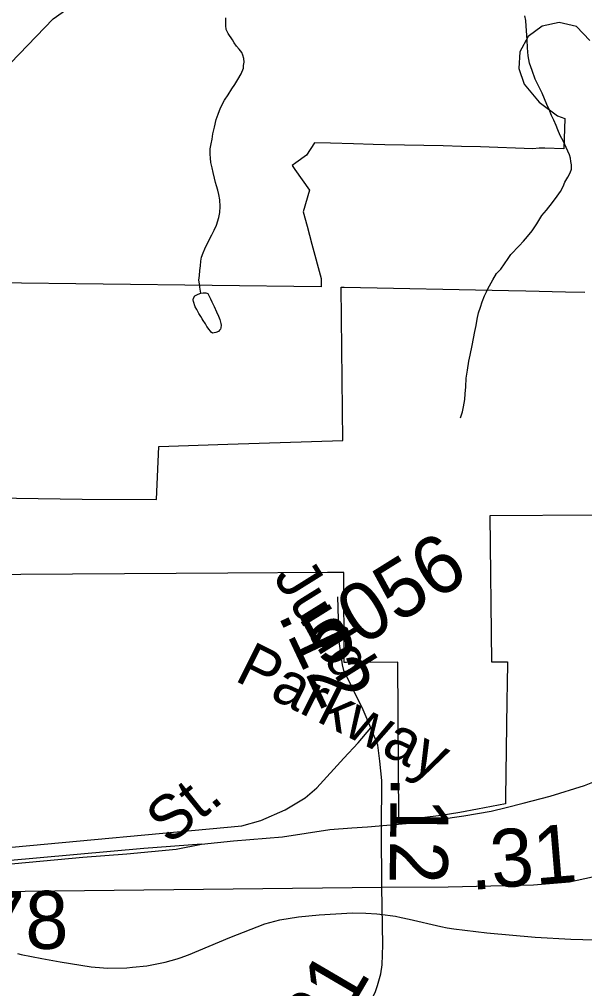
# Model space of a CAD drawing. Extents: x 2001466 to 31450019, y -30647475 to 847247.
# Drawn here: x 2064101 to 2066539, y 669956 to 674136 of the extents above; entities that cross this region are included whole.
import ezdxf

# ---------------------------------------------------------------- set-up
doc = ezdxf.new("R2010")
doc.units = 0
for name, color, linetype in [('Exist Boundary Political City Limit New', 7, 'Continuous'), ('Exist Hydrographic Creek Single Shore', 7, 'Continuous'), ('Exist Hydrographic Misc Water Feature', 7, 'Continuous'), ('Exist Railroad Mainline', 7, 'Continuous'), ('Exist Railroad Siding', 7, 'Continuous'), ('Exist Road Primary US Attributed', 7, 'Continuous'), ('Exist Road Primary US Mileage Hundredths English Label', 7, 'Continuous'), ('Exist Road Secondary Mileage Hundredths English Label', 7, 'Continuous'), ('Exist Road Secondary Type 51 Attributed', 7, 'Continuous'), ('Exist Road Secondary Type 51 Label', 7, 'Continuous'), ('Exist Road Secondary Type 51 Number Label', 7, 'Continuous'), ('Map Preparation Boundary City Limit Buffer Line', 7, 'Continuous')]:
    doc.layers.add(name, color=color, linetype=linetype)

msp = doc.modelspace()

# ---------------------------------------------------------------- linework, layer by layer
at = {"layer": 'Exist Boundary Political City Limit New'}
for points in [[(2066562, 674045.1), (2066503.6, 674105.1), (2066430, 674122.2), (2066356, 674106.6), (2066295.9, 674061.6), (2066260.1, 673995.7), (2066254.8, 673924.3), (2066278.5, 673856.7), (2066342.9, 673778.8), (2066421.5, 673720.3), (2066453.1, 673708.4), (2066450, 673578.1), (2066367, 673579.9), (2066342.5, 673579.8), (2066315.6, 673577.9), (2066090.6, 673586.3), (2066008.5, 673587.7), (2065928.4, 673590), (2065845.5, 673591.9), (2065762.5, 673593.8), (2065677.6, 673595.4), (2065627.6, 673596.6), (2065541.8, 673598.6), (2065443, 673601.5), (2065374.2, 673603.2), (2065339.5, 673550.3), (2065293.2, 673517), (2065277, 673505.3), (2065288.8, 673489.1), (2065353, 673399.8), (2065325.5, 673306.1), (2065342.1, 673244.1), (2065363, 673166.3), (2065402.8, 673018.3), (2065403.2, 672982.6), (2063990.9, 672999.5)], [(2063897.6, 672073.8), (2064372.4, 672067), (2064693.1, 672064.7), (2064703.1, 672294), (2065000, 672303.5), (2065496.6, 672319.8), (2065489.2, 672981.5), (2065501.9, 672981.3), (2066210.8, 672966.5), (2066285.6, 672964.9), (2066457.4, 672961.2), (2066539.8, 672959.5)], [(2067042.6, 672000.1), (2066130.4, 671994.4), (2066136.9, 671364.8), (2066206, 671365), (2066204.8, 671266.1), (2066204, 671202.1), (2066203.9, 671195.1), (2066198.4, 670779.1), (2066198.1, 670753.1), (2066077.8, 670728.9), (2066001.5, 670715.1), (2065920.4, 670702.7), (2065839, 670692.6), (2065738, 670683.3)], [(2065738, 670683.3), (2065734, 671363.3), (2065512.2, 671362.5), (2065501.5, 671362.4), (2065500.1, 671750.2), (2065430, 671749.7), (2065000, 671747.1), (2063882.2, 671740.3)]]:
    msp.add_lwpolyline(points, dxfattribs=at)
at = {"layer": 'Exist Hydrographic Creek Single Shore'}
msp.add_lwpolyline([(2063674.4, 672967.6), (2063665.5, 673021.7), (2063748.3, 673295.6), (2063756.3, 673436.6), (2063822.4, 673661.6), (2063914.4, 673794.2), (2064246.4, 674138.6), (2064471.3, 674298), (2064987.5, 674481), (2065245.4, 674666.1), (2065362.5, 674841), (2065453.5, 675049.1), (2065461.5, 675163.7)], dxfattribs=at)
at = {"layer": 'Exist Hydrographic Misc Water Feature'}
msp.add_line((2064093.4, 670107.1), (2064108.4, 670103.3), dxfattribs=at)
for points in [[(2064883.7, 672954.8), (2064879.6, 672981), (2064877.8, 672995), (2064875.3, 673010.8), (2064877.3, 673030.8), (2064879.4, 673052.8), (2064881.5, 673072.8), (2064883.5, 673092.7), (2064887.2, 673110.8), (2064893.3, 673129), (2064901.3, 673146.8), (2064913, 673171), (2064930.9, 673206.8), (2064941.1, 673226.8), (2064951.2, 673248.8), (2064961, 673280.9), (2064964.9, 673303.1), (2064967, 673329.1), (2064964.9, 673357), (2064960.8, 673380.7), (2064956.5, 673398.8), (2064951, 673418.7), (2064946.9, 673432.8), (2064942.8, 673450.8), (2064936.4, 673474.9), (2064932.5, 673495), (2064926.4, 673519), (2064924.7, 673536.7), (2064924.3, 673555), (2064924.5, 673576.9), (2064928.2, 673599), (2064932.3, 673618.7), (2064936, 673642.9), (2064942.4, 673670.7), (2064950.1, 673704.8), (2064958.1, 673726.7), (2064968.2, 673754.8), (2064986, 673787), (2065001.8, 673810.9), (2065018, 673836.9), (2065030.1, 673854.9), (2065043.9, 673877.2), (2065057.6, 673901.1), (2065067.6, 673925.1), (2065068, 673937.2), (2065069.9, 673951.1), (2065069.5, 673967), (2065065.4, 673981), (2065059.8, 673993.2), (2065049.4, 674007), (2065037.7, 674020.9), (2065027.7, 674035), (2065019.7, 674047.2), (2065001.6, 674075), (2064993.6, 674092.9), (2064991.6, 674109), (2064991.4, 674122.8), (2064991.4, 674142.7)], [(2066004.3, 672417), (2066012.5, 672443), (2066016.2, 672465.2), (2066022.4, 672497.1), (2066024.2, 672521.1), (2066026.3, 672551.3), (2066028.3, 672589), (2066033.8, 672623.1), (2066039.8, 672661.1), (2066045.9, 672687), (2066053.7, 672729.2), (2066059.7, 672759.1), (2066065.4, 672789.1), (2066071.6, 672815.3), (2066075.3, 672843.1), (2066081.2, 672871), (2066089.6, 672895.3), (2066097.4, 672917.2), (2066107.3, 672943.3), (2066115.5, 672961.1), (2066121.2, 672973.2), (2066129, 672987.1), (2066143.1, 673013.3), (2066158.9, 673039.3), (2066177.2, 673059.3), (2066209.2, 673105.1), (2066221.1, 673121.2), (2066256.7, 673159.5), (2066275, 673179.5), (2066292.8, 673199.5), (2066312.5, 673223.3), (2066332.8, 673253.5), (2066354.5, 673289.5), (2066374.8, 673313.6), (2066400.5, 673345.8), (2066420.4, 673373.7), (2066434.5, 673393.9), (2066446.6, 673415.5), (2066454.2, 673433.8), (2066466.5, 673455.9), (2066476.3, 673473.9), (2066482.3, 673489.6), (2066482.3, 673507.9), (2066480.2, 673523.6), (2066478.4, 673537.7), (2066473.9, 673551.7), (2066460.1, 673583.8), (2066447.8, 673609.6), (2066433.9, 673635.7), (2066423.9, 673659.5), (2066415.9, 673677.7), (2066405.8, 673701.5), (2066396, 673721.7), (2066385.9, 673747.6), (2066375.9, 673769.4), (2066365.8, 673793.6), (2066355.8, 673817.4), (2066343.7, 673843.2), (2066325.4, 673877.6), (2066313.5, 673915.5), (2066301.4, 673947.3), (2066295.3, 673979.1), (2066293.2, 674013.5), (2066291.4, 674047.5), (2066287.3, 674107.3), (2066285.2, 674131.1), (2066280.9, 674151.2)], [(2064883.7, 672954.8), (2064893.5, 672956.9), (2064905.9, 672956.7), (2064913.6, 672953.1), (2064919.6, 672942.8), (2064925.7, 672931), (2064931.5, 672917.1), (2064941.7, 672896.9), (2064951.8, 672875.1), (2064959.8, 672855.2), (2064965.5, 672841), (2064969.6, 672824.9), (2064971.7, 672816.9), (2064969.8, 672805.1), (2064968, 672799.3), (2064963.9, 672795), (2064960, 672789.1), (2064947.7, 672785.3), (2064933.7, 672783), (2064927.6, 672787.1), (2064919.8, 672798.9), (2064910, 672810.9), (2064903.8, 672822.7), (2064894, 672836.8), (2064889.7, 672844.8), (2064883.7, 672855), (2064875.5, 672866.8), (2064865.9, 672884.9), (2064859.7, 672896.8), (2064851.9, 672918.7), (2064849.9, 672926.7), (2064851.7, 672932.9), (2064857.7, 672943), (2064863.8, 672946.8), (2064871.6, 672950.9), (2064883.7, 672954.8)], [(2064793.9, 670088.6), (2064830.4, 670102), (2065009.4, 670176.2), (2065160.3, 670235.3), (2065224.3, 670252.3), (2065305.3, 670264.8), (2065394.3, 670273.5), (2065538.2, 670281.8), (2065595.2, 670281.7), (2065643.2, 670278.2)], [(2064793.9, 670088.6), (2064830.4, 670102), (2065009.4, 670176.2), (2065160.3, 670235.3), (2065224.3, 670252.3), (2065305.3, 670264.8), (2065394.3, 670273.5), (2065538.2, 670281.8), (2065595.2, 670281.7), (2065643.2, 670278.2)], [(2065643.2, 670278.2), (2065655.3, 670277.3), (2065723.4, 670267.4), (2065748.2, 670262.4)], [(2065643.2, 670278.2), (2065655.3, 670277.3), (2065723.4, 670267.4), (2065748.2, 670262.4)], [(2065748.2, 670262.4), (2065782.2, 670255.8), (2065919.2, 670223.3), (2065946.1, 670218.3)], [(2065748.2, 670262.4), (2065782.2, 670255.8), (2065919.2, 670223.3), (2065946.1, 670218.3)], [(2065946.1, 670218.3), (2065975.6, 670212.9), (2066069.9, 670201.6)], [(2065946.1, 670218.3), (2065975.6, 670212.9), (2066069.9, 670201.6)], [(2066069.9, 670201.6), (2066117.3, 670195.9), (2066325.2, 670178.2)], [(2066069.9, 670201.6), (2066117.3, 670195.9), (2066325.2, 670178.2)], [(2066325.2, 670178.2), (2066479.2, 670169.3), (2066634, 670164.7)], [(2066325.2, 670178.2), (2066479.2, 670169.3), (2066634, 670164.7)], [(2064108.4, 670103.3), (2064198.4, 670084.8), (2064277.2, 670070.5), (2064410, 670049.5), (2064463.8, 670045.4)], [(2064108.4, 670103.3), (2064198.4, 670084.8), (2064277.2, 670070.5), (2064410, 670049.5), (2064463.8, 670045.4)], [(2064589.5, 670048.2), (2064650.4, 670054.3), (2064730.5, 670069.5)], [(2064589.5, 670048.2), (2064650.4, 670054.3), (2064730.5, 670069.5)], [(2064730.5, 670069.5), (2064781.4, 670084.1), (2064793.9, 670088.6)], [(2064730.5, 670069.5), (2064781.4, 670084.1), (2064793.9, 670088.6)], [(2064463.8, 670045.4), (2064481.4, 670044), (2064564.2, 670045.6), (2064589.5, 670048.2)], [(2064463.8, 670045.4), (2064481.4, 670044), (2064564.2, 670045.6), (2064589.5, 670048.2)]]:
    msp.add_lwpolyline(points, dxfattribs=at)
at = {"layer": 'Exist Railroad Mainline'}
for points in [[(2064886.1, 670579.1), (2065024.4, 670592.8), (2065236.4, 670610.7), (2065440.2, 670641.9), (2065534.9, 670648.4), (2065603, 670653.9), (2065769.1, 670668.1), (2065908.3, 670684.5), (2066018.4, 670700.7), (2066135.7, 670721.6), (2066200.4, 670736.2), (2066273.6, 670755.7), (2066391.1, 670785.6), (2066538.6, 670832), (2066660.6, 670880.7), (2066763.1, 670917.3), (2066892.5, 670966.1), (2067041.9, 671030.9), (2067171.7, 671081)], [(2063935.9, 670482.5), (2063992.1, 670487.1), (2064019.8, 670489.3), (2064375.1, 670522.3), (2064564.3, 670536.5), (2064777.1, 670557), (2064886.1, 670579.1)]]:
    msp.add_lwpolyline(points, dxfattribs=at)
at = {"layer": 'Exist Railroad Siding'}
msp.add_lwpolyline([(2064886.1, 670579.1), (2064638.3, 670560.4), (2064046.2, 670506.3), (2063960.6, 670498.2), (2063930.4, 670495.7)], dxfattribs=at)
at = {"layer": 'Exist Road Primary US Attributed'}
for points in [[(2065664.7, 670392.6), (2065950.3, 670394.3), (2066318.1, 670402.8), (2066474.1, 670415.8), (2066605.9, 670445.2), (2066765, 670495.4), (2067051.7, 670602.3), (2067248.5, 670668.2)], [(2061546.2, 670250.4), (2061679.9, 670254.6), (2061992.8, 670260.9), (2062298.4, 670265), (2062649.5, 670278.7), (2063102.2, 670317.4), (2063470.5, 670346.7), (2063738.4, 670371.9), (2065664.7, 670392.6)]]:
    msp.add_lwpolyline(points, dxfattribs=at)
at = {"layer": 'Exist Road Secondary Type 51 Attributed'}
for points in [[(2065617, 671080), (2065583.9, 671158.4), (2065501.1, 671327.9), (2065495.4, 671352.8), (2065480.7, 671452.5), (2065475, 671645.3)], [(2061545, 670645.5), (2061608, 670629.6), (2061734.2, 670612.3), (2063279.4, 670542.3), (2063591.9, 670534.7), (2063778.8, 670538.2), (2063872.5, 670545.9), (2063967.9, 670555.3), (2064004.5, 670559.5), (2065061.2, 670658.2), (2065142.6, 670680.5), (2065247.6, 670726.5), (2065334.3, 670779), (2065384.6, 670821.9), (2065500.4, 670949.7), (2065562, 671015.6), (2065617, 671080)], [(2065664.7, 670392.6), (2065662.6, 670641.3), (2065665.1, 670852.6), (2065656.2, 670936.9), (2065646.8, 671005.1), (2065617, 671080)], [(2065320.2, 669350.5), (2065475.1, 669633), (2065546.4, 669760.7), (2065610.2, 669888.3), (2065635.7, 669939.4), (2065646, 669969.2), (2065659.6, 670019.5), (2065665.5, 670058.7), (2065668.1, 670143.8), (2065664.7, 670392.6)]]:
    msp.add_lwpolyline(points, dxfattribs=at)
at = {"layer": 'Map Preparation Boundary City Limit Buffer Line'}
for points in [[(2066562, 674045.1), (2066503.6, 674105.1), (2066430, 674122.2), (2066356, 674106.6), (2066295.9, 674061.6), (2066260.1, 673995.7), (2066254.8, 673924.3), (2066278.5, 673856.7), (2066342.9, 673778.8), (2066421.5, 673720.3), (2066453.1, 673708.4), (2066450, 673578.1), (2066367, 673579.9), (2066342.5, 673579.8), (2066315.6, 673577.9), (2066090.6, 673586.3), (2066008.5, 673587.7), (2065928.4, 673590), (2065845.5, 673591.9), (2065762.5, 673593.8), (2065677.6, 673595.4), (2065627.6, 673596.6), (2065541.8, 673598.6), (2065443, 673601.5), (2065374.2, 673603.2), (2065339.5, 673550.3), (2065293.2, 673517), (2065277, 673505.3), (2065288.8, 673489.1), (2065353, 673399.8), (2065325.5, 673306.1), (2065342.1, 673244.1), (2065363, 673166.3), (2065402.8, 673018.3), (2065403.2, 672982.6), (2063990.9, 672999.5)], [(2063897.6, 672073.8), (2064372.4, 672067), (2064693.1, 672064.7), (2064703.1, 672294), (2065000, 672303.5), (2065496.6, 672319.8), (2065489.2, 672981.5), (2065501.9, 672981.3), (2066210.8, 672966.5), (2066285.6, 672964.9), (2066457.4, 672961.2), (2066539.8, 672959.5)], [(2067042.6, 672000.1), (2066130.4, 671994.4), (2066136.9, 671364.8), (2066206, 671365), (2066204.8, 671266.1), (2066204, 671202.1), (2066203.9, 671195.1), (2066198.4, 670779.1), (2066198.1, 670753.1), (2066077.8, 670728.9), (2066001.5, 670715.1), (2065920.4, 670702.7), (2065839, 670692.6), (2065738, 670683.3)], [(2065738, 670683.3), (2065734, 671363.3), (2065512.2, 671362.5), (2065501.5, 671362.4), (2065500.1, 671750.2), (2065430, 671749.7), (2065000, 671747.1), (2063882.2, 671740.3)]]:
    msp.add_lwpolyline(points, dxfattribs=at)

# ---------------------------------------------------------------- texts
at = {"layer": 'Exist Road Primary US Mileage Hundredths English Label'}
for s, rotation, p in [('.31', 4.7806, (2066049.6, 670380.4)), ('.78', 0.6163, (2063848.6, 670123))]:
    msp.add_text(s, height=250, rotation=rotation, dxfattribs=at).set_placement(p)
at = {"layer": 'Exist Road Secondary Mileage Hundredths English Label'}
for s, rotation, p in [('.12', 295.1561, (2065213.7, 671568.2)), ('.12', 269.395, (2065702.9, 670873.5)), ('.21', 59.673, (2065382.5, 669610.4))]:
    msp.add_text(s, height=250, rotation=rotation, dxfattribs=at).set_placement(p)
at = {"layer": 'Exist Road Secondary Type 51 Label'}
for s, rotation, p in [('Judd', 301.918, (2065193.1, 671731.1)), ('Parkway', 333.443, (2065024.3, 671286.8)), (' St.', 38.7589, (2064691.4, 670527.9))]:
    msp.add_text(s, height=190, rotation=rotation, dxfattribs=at).set_placement(p)
at = {"layer": 'Exist Road Secondary Type 51 Number Label'}
msp.add_text('5056', height=250, rotation=31.918, dxfattribs=at).set_placement((2065417.2, 671331.6))

doc.saveas('drawing.dxf')
